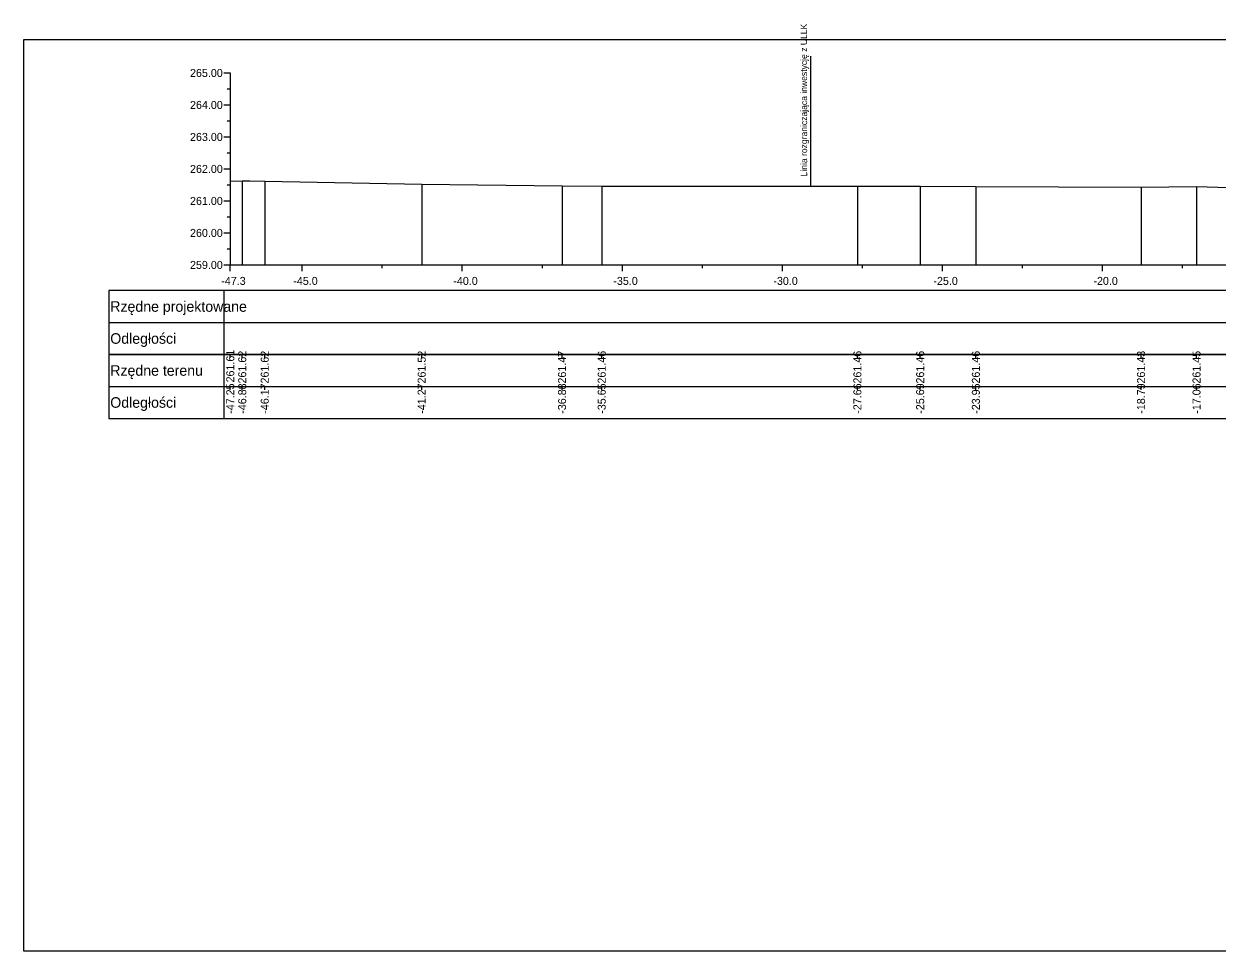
# Model space of a CAD drawing. Extents: x 6516023 to 6560129, y 5513077 to 5529206.
# Drawn here: x 6519359.51 to 6519396.8, y 5514551.66 to 5514580.64 of the extents above; entities that cross this region are included whole.
import ezdxf

# ---------------------------------------------------------------- set-up
doc = ezdxf.new("R2010")
doc.units = 0
for name, color, linetype in [('TOR_PRZEK_P-tabelka istniejace', 7, 'Continuous'), ('TOR_PRZEK_P-tabelka projektowane', 7, 'Continuous'), ('TOR_PRZEK_P-teren istniejacy', 7, 'Continuous'), ('TOR_PRZEK_P-uklad odniesienia', 7, 'Continuous'), ('TOR_PS_T-granica PKP-projektowana', 7, 'Continuous'), ('TOR_RAMKI-ramka+tabelka 1', 7, 'Continuous')]:
    doc.layers.add(name, color=color, linetype=linetype)

msp = doc.modelspace()

# ---------------------------------------------------------------- linework, layer by layer
at = {"layer": 'TOR_PRZEK_P-tabelka istniejace'}
for p, q in [((6519362.163, 5514570.306), (6519362.163, 5514568.306)), ((6519365.763, 5514570.306), (6519365.763, 5514568.306)), ((6519365.963, 5514570.206), (6519365.963, 5514570.306)), ((6519366.337, 5514570.206), (6519366.337, 5514570.306)), ((6519367.039, 5514570.206), (6519367.039, 5514570.306)), ((6519371.943, 5514570.206), (6519371.943, 5514570.306)), ((6519376.328, 5514570.206), (6519376.328, 5514570.306)), ((6519377.568, 5514570.206), (6519377.568, 5514570.306)), ((6519385.557, 5514570.206), (6519385.557, 5514570.306)), ((6519387.519, 5514570.206), (6519387.519, 5514570.306)), ((6519389.259, 5514570.206), (6519389.259, 5514570.306)), ((6519394.42, 5514570.206), (6519394.42, 5514570.306)), ((6519396.154, 5514570.206), (6519396.154, 5514570.306)), ((6519362.163, 5514569.306), (6519455.963, 5514569.306)), ((6519365.963, 5514569.206), (6519365.963, 5514569.306)), ((6519366.337, 5514569.206), (6519366.337, 5514569.306)), ((6519367.039, 5514569.206), (6519367.039, 5514569.306)), ((6519371.943, 5514569.206), (6519371.943, 5514569.306)), ((6519376.328, 5514569.206), (6519376.328, 5514569.306)), ((6519377.568, 5514569.206), (6519377.568, 5514569.306)), ((6519385.557, 5514569.206), (6519385.557, 5514569.306)), ((6519387.519, 5514569.206), (6519387.519, 5514569.306)), ((6519389.259, 5514569.206), (6519389.259, 5514569.306)), ((6519394.42, 5514569.206), (6519394.42, 5514569.306)), ((6519396.154, 5514569.206), (6519396.154, 5514569.306))]:
    msp.add_line(p, q, dxfattribs=at)
for points in [[(6519365.963, 5514575.719), (6519365.963, 5514573.306), (6519365.963, 5514573.176), (6519365.963, 5514573.106)], [(6519366.337, 5514575.73), (6519366.337, 5514573.306), (6519366.337, 5514573.176), (6519366.337, 5514573.106)], [(6519367.039, 5514575.725), (6519367.039, 5514573.306), (6519367.039, 5514573.176), (6519367.039, 5514573.106)], [(6519371.943, 5514575.628), (6519371.943, 5514573.306), (6519371.943, 5514573.176), (6519371.943, 5514573.106)], [(6519376.328, 5514575.578), (6519376.328, 5514573.306), (6519376.328, 5514573.176), (6519376.328, 5514573.106)], [(6519377.568, 5514575.569), (6519377.568, 5514573.306), (6519377.568, 5514573.176), (6519377.568, 5514573.106)], [(6519385.557, 5514575.569), (6519385.557, 5514573.306), (6519385.557, 5514573.176), (6519385.557, 5514573.106)], [(6519387.519, 5514575.569), (6519387.519, 5514573.306), (6519387.519, 5514573.176), (6519387.519, 5514573.106)], [(6519389.259, 5514575.562), (6519389.259, 5514573.306), (6519389.259, 5514573.176), (6519389.259, 5514573.106)], [(6519394.42, 5514575.533), (6519394.42, 5514573.306), (6519394.42, 5514573.176), (6519394.42, 5514573.106)], [(6519396.154, 5514575.555), (6519396.154, 5514573.306), (6519396.154, 5514573.176), (6519396.154, 5514573.106)]]:
    msp.add_lwpolyline(points, dxfattribs=at)
msp.add_lwpolyline([(6519362.163, 5514570.306), (6519362.163, 5514568.306), (6519455.963, 5514568.306), (6519455.963, 5514570.306)], close=True, dxfattribs=at)
at = {"layer": 'TOR_PRZEK_P-tabelka projektowane'}
for p, q in [((6519362.163, 5514572.306), (6519362.163, 5514570.306)), ((6519365.763, 5514572.306), (6519365.763, 5514570.306)), ((6519362.163, 5514571.306), (6519455.963, 5514571.306))]:
    msp.add_line(p, q, dxfattribs=at)
msp.add_lwpolyline([(6519362.163, 5514572.306), (6519362.163, 5514570.306), (6519455.963, 5514570.306), (6519455.963, 5514572.306)], close=True, dxfattribs=at)
at = {"layer": 'TOR_PRZEK_P-teren istniejacy'}
msp.add_lwpolyline([(6519365.963, 5514575.719), (6519366.337, 5514575.73), (6519366.576, 5514575.731), (6519367.039, 5514575.725), (6519371.943, 5514575.628), (6519376.328, 5514575.578), (6519377.568, 5514575.569), (6519385.557, 5514575.569), (6519387.519, 5514575.569), (6519389.259, 5514575.562), (6519394.42, 5514575.533), (6519396.154, 5514575.555), (6519398.139, 5514575.49)], dxfattribs=at)
at = {"layer": 'TOR_PRZEK_P-uklad odniesienia'}
for p, q in [((6519365.763, 5514579.106), (6519365.963, 5514579.106)), ((6519365.963, 5514579.106), (6519365.963, 5514573.106)), ((6519365.863, 5514578.606), (6519365.963, 5514578.606)), ((6519365.763, 5514578.106), (6519365.963, 5514578.106)), ((6519365.863, 5514577.606), (6519365.963, 5514577.606)), ((6519365.763, 5514577.106), (6519365.963, 5514577.106)), ((6519365.863, 5514576.606), (6519365.963, 5514576.606)), ((6519365.763, 5514576.106), (6519365.963, 5514576.106)), ((6519365.863, 5514575.606), (6519365.963, 5514575.606)), ((6519365.763, 5514575.106), (6519365.963, 5514575.106)), ((6519365.863, 5514574.606), (6519365.963, 5514574.606)), ((6519365.763, 5514574.106), (6519365.963, 5514574.106)), ((6519365.863, 5514573.606), (6519365.963, 5514573.606)), ((6519365.763, 5514573.106), (6519365.963, 5514573.106)), ((6519365.963, 5514573.106), (6519455.963, 5514573.106)), ((6519365.963, 5514573.006), (6519365.963, 5514573.106)), ((6519365.963, 5514572.906), (6519365.963, 5514573.106)), ((6519368.213, 5514572.906), (6519368.213, 5514573.106)), ((6519370.713, 5514573.006), (6519370.713, 5514573.106)), ((6519373.213, 5514572.906), (6519373.213, 5514573.106)), ((6519375.713, 5514573.006), (6519375.713, 5514573.106)), ((6519378.213, 5514572.906), (6519378.213, 5514573.106)), ((6519380.713, 5514573.006), (6519380.713, 5514573.106)), ((6519383.213, 5514572.906), (6519383.213, 5514573.106)), ((6519385.713, 5514573.006), (6519385.713, 5514573.106)), ((6519388.213, 5514572.906), (6519388.213, 5514573.106)), ((6519390.713, 5514573.006), (6519390.713, 5514573.106)), ((6519393.213, 5514572.906), (6519393.213, 5514573.106)), ((6519395.713, 5514573.006), (6519395.713, 5514573.106))]:
    msp.add_line(p, q, dxfattribs=at)
at = {"layer": 'TOR_PS_T-granica PKP-projektowana'}
msp.add_line((6519384.099, 5514575.569), (6519384.099, 5514579.627), dxfattribs=at)
at = {"layer": 'TOR_RAMKI-ramka+tabelka 1'}
msp.add_lwpolyline([(6519359.513, 5514580.156), (6519607.013, 5514580.156), (6519607.013, 5514551.656), (6519359.513, 5514551.656)], close=True, dxfattribs=at)

# ---------------------------------------------------------------- texts
at = {"layer": 'TOR_PRZEK_P-tabelka istniejace'}
for s, p in [('261.61', (6519366.088, 5514569.433)), ('261.62', (6519366.462, 5514569.4)), ('261.62', (6519367.164, 5514569.4)), ('261.52', (6519372.068, 5514569.4)), ('261.47', (6519376.453, 5514569.398)), ('261.46', (6519377.693, 5514569.398)), ('261.46', (6519385.682, 5514569.398)), ('261.46', (6519387.644, 5514569.398)), ('261.46', (6519389.384, 5514569.398)), ('261.43', (6519394.545, 5514569.398)), ('261.45', (6519396.279, 5514569.397)), ('-47.25', (6519366.088, 5514568.453)), ('-46.88', (6519366.462, 5514568.454)), ('-46.17', (6519367.164, 5514568.455)), ('-41.27', (6519372.068, 5514568.455)), ('-36.88', (6519376.453, 5514568.454)), ('-35.65', (6519377.693, 5514568.453)), ('-27.66', (6519385.682, 5514568.454)), ('-25.69', (6519387.644, 5514568.455)), ('-23.95', (6519389.384, 5514568.453)), ('-18.79', (6519394.545, 5514568.455)), ('-17.06', (6519396.279, 5514568.454))]:
    msp.add_text(s, height=0.25, rotation=90, dxfattribs=at).set_placement(p)
for s, p in [('Rzędne terenu', (6519362.213, 5514569.641)), ('Odległości', (6519362.213, 5514568.641))]:
    msp.add_text(s, height=0.33, dxfattribs=at).set_placement(p)
at = {"layer": 'TOR_PRZEK_P-tabelka projektowane'}
for s, p in [('Rzędne projektowane', (6519362.213, 5514571.641)), ('Odległości', (6519362.213, 5514570.641))]:
    msp.add_text(s, height=0.33, dxfattribs=at).set_placement(p)
at = {"layer": 'TOR_PRZEK_P-uklad odniesienia'}
for s, height, p in [('265.00', 0.25, (6519364.705, 5514578.981)), ('264.00', 0.25, (6519364.705, 5514577.981)), ('263.00', 0.25, (6519364.705, 5514576.981)), ('262.00', 0.25, (6519364.705, 5514575.981)), ('261.00', 0.25, (6519364.705, 5514574.981)), ('260.00', 0.25, (6519364.705, 5514573.981)), ('259.00', 0.25, (6519364.705, 5514572.981)), ('-', 0.0001, (6519365.963, 5514573.106)), ('-47.3', 0.25, (6519365.682, 5514572.481)), ('-45.0', 0.25, (6519367.932, 5514572.481)), ('-40.0', 0.25, (6519372.932, 5514572.481)), ('-35.0', 0.25, (6519377.932, 5514572.481)), ('-30.0', 0.25, (6519382.932, 5514572.481)), ('-25.0', 0.25, (6519387.932, 5514572.481)), ('-20.0', 0.25, (6519392.932, 5514572.481))]:
    msp.add_text(s, height=height, dxfattribs=at).set_placement(p)
at = {"layer": 'TOR_PS_T-granica PKP-projektowana'}
msp.add_text('Linia rozgraniczająca inwestycję z ULLK', height=0.2, rotation=90.0511, dxfattribs=at).set_placement((6519383.988, 5514575.872))

doc.saveas('drawing.dxf')
